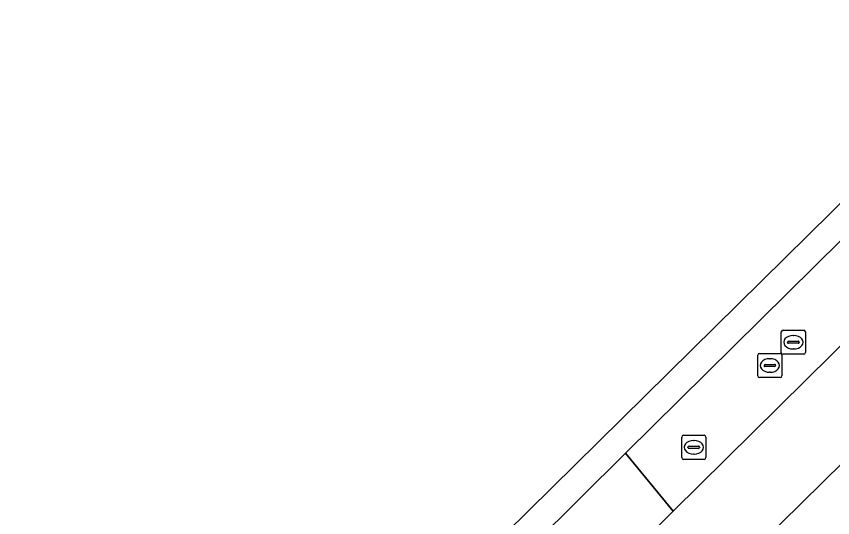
# Model space of a CAD drawing. Extents: x 158132 to 159664, y 385256 to 387218.
# Drawn here: x 158132 to 158165.76, y 386671.06 to 386691.81 of the extents above; entities that cross this region are included whole.
import ezdxf

# ---------------------------------------------------------------- set-up
doc = ezdxf.new("R2010")
doc.units = 0
for name, color, linetype in [('IMGEO_Berm_gesloten', 7, 'Continuous'), ('IMGEO_Berm_open', 7, 'Continuous'), ('IMGEO_Rijbaan_regionaal_gesloten', 7, 'Continuous'), ('IMGEO_Rioolput', 7, 'Continuous')]:
    doc.layers.add(name, color=color, linetype=linetype)

msp = doc.modelspace()

# ---------------------------------------------------------------- linework, layer by layer
at = {"layer": 'IMGEO_Berm_gesloten'}
msp.add_lwpolyline([(158132.77, 386649.526), (158134.765, 386647.157), (158136.679, 386649.052), (158137.749, 386650.112), (158142.475, 386654.791), (158143.545, 386655.851), (158145.302, 386657.592), (158146.372, 386658.652), (158150.724, 386662.961), (158151.794, 386664.02), (158155.37, 386667.561), (158159.168, 386671.322), (158157.197, 386673.72), (158153.389, 386669.949), (158149.819, 386666.412), (158148.749, 386665.353), (158144.397, 386661.043), (158143.327, 386659.983), (158141.567, 386658.239), (158140.497, 386657.18), (158135.778, 386652.506), (158134.708, 386651.446)], close=True, dxfattribs=at)
at = {"layer": 'IMGEO_Berm_open'}
msp.add_lwpolyline([(158238.059, 386749.304), (158238.763, 386750), (158255.48, 386766.525), (158254.889, 386767.154), (158253.845, 386768.265), (158253.35, 386768.8), (158236.05, 386751.693), (158234.338, 386750), (158157.197, 386673.72), (158159.168, 386671.322)], close=True, dxfattribs=at)
at = {"layer": 'IMGEO_Rijbaan_regionaal_gesloten'}
msp.add_lwpolyline([(158132.77, 386649.526), (158134.708, 386651.446), (158135.778, 386652.506), (158140.497, 386657.18), (158141.567, 386658.239), (158143.327, 386659.983), (158144.397, 386661.043), (158148.749, 386665.353), (158149.819, 386666.412), (158153.389, 386669.949), (158157.197, 386673.72), (158234.338, 386750), (158236.05, 386751.693), (158253.35, 386768.8), (158301.247, 386816.201), (158339.286, 386853.747), (158349.635, 386863.962), (158349.653, 386863.98), (158348.917, 386864.83), (158312.159, 386828.179), (158132.002, 386650.439)], close=True, dxfattribs=at)
for points in [[(158346.495, 386841.217), (158346.652, 386841.355), (158358.064, 386852.621), (158358.97, 386853.584), (158356.589, 386856.236), (158340.238, 386840.168), (158321.676, 386822.629), (158314.244, 386815.736), (158294.951, 386798.316), (158279.955, 386784.775), (158256.904, 386762.898), (158241.824, 386747.948), (158228.64, 386734.94), (158222.931, 386729.307), (158189.476, 386696.3), (158157.589, 386664.888), (158137.101, 386644.381), (158139.413, 386641.633)], [(158255.48, 386766.525), (158238.763, 386750), (158238.059, 386749.304), (158159.168, 386671.322), (158155.37, 386667.561), (158151.794, 386664.02), (158150.724, 386662.961), (158146.372, 386658.652), (158145.302, 386657.592), (158143.545, 386655.851), (158142.475, 386654.791), (158137.749, 386650.112), (158136.679, 386649.052), (158134.765, 386647.157), (158137.101, 386644.381), (158157.589, 386664.888), (158189.476, 386696.3), (158222.931, 386729.307), (158228.64, 386734.94), (158241.824, 386747.948), (158256.904, 386762.898), (158279.955, 386784.775)]]:
    msp.add_lwpolyline(points, dxfattribs=at)
at = {"layer": 'IMGEO_Rioolput'}
for p, q in [((158163.638, 386677.892), (158163.638, 386678.744)), ((158163.713, 386678.818), (158164.565, 386678.818)), ((158164.126, 386678.598), (158164.151, 386678.598)), ((158164.639, 386678.744), (158164.639, 386677.892)), ((158163.897, 386678.312), (158163.897, 386678.324)), ((158164.335, 386678.275), (158163.937, 386678.275)), ((158163.94, 386678.361), (158164.338, 386678.361)), ((158164.381, 386678.324), (158164.381, 386678.312)), ((158164.149, 386678.038), (158164.124, 386678.038)), ((158162.664, 386676.929), (158162.664, 386677.781)), ((158162.739, 386677.855), (158163.591, 386677.855)), ((158163.152, 386677.635), (158163.177, 386677.635)), ((158163.665, 386677.781), (158163.665, 386676.929)), ((158164.565, 386677.818), (158163.713, 386677.818)), ((158162.923, 386677.349), (158162.923, 386677.361)), ((158163.361, 386677.312), (158162.963, 386677.312)), ((158162.966, 386677.398), (158163.364, 386677.398)), ((158163.407, 386677.361), (158163.407, 386677.349)), ((158163.175, 386677.075), (158163.15, 386677.075)), ((158163.591, 386676.855), (158162.739, 386676.855)), ((158159.519, 386673.542), (158159.519, 386674.394)), ((158159.594, 386674.468), (158160.446, 386674.468)), ((158160.007, 386674.248), (158160.032, 386674.248)), ((158160.52, 386674.394), (158160.52, 386673.542)), ((158159.778, 386673.962), (158159.778, 386673.974)), ((158160.216, 386673.925), (158159.818, 386673.925)), ((158159.821, 386674.011), (158160.219, 386674.011)), ((158160.262, 386673.974), (158160.262, 386673.962)), ((158160.03, 386673.688), (158160.005, 386673.688)), ((158160.446, 386673.468), (158159.594, 386673.468))]:
    msp.add_line(p, q, dxfattribs=at)
for points in [[(158163.638, 386677.892), (158163.638, 386678.744)], [(158163.713, 386678.818), (158164.565, 386678.818)], [(158164.639, 386678.744), (158164.639, 386677.892)], [(158162.664, 386676.929), (158162.664, 386677.781)], [(158162.739, 386677.855), (158163.591, 386677.855)], [(158163.665, 386677.781), (158163.665, 386676.929)], [(158164.565, 386677.818), (158163.713, 386677.818)], [(158163.591, 386676.855), (158162.739, 386676.855)], [(158159.519, 386673.542), (158159.519, 386674.394)], [(158159.594, 386674.468), (158160.446, 386674.468)], [(158160.52, 386674.394), (158160.52, 386673.542)], [(158160.446, 386673.468), (158159.594, 386673.468)]]:
    msp.add_lwpolyline(points, dxfattribs=at)
for centre, radius, start, end in [((158163.715, 386678.742), 0.0765, 91.552, 178.448), ((158163.715, 386678.742), 0.0765, 91.552, 178.448), ((158164.563, 386678.742), 0.0765, 1.552, 88.448), ((158164.563, 386678.742), 0.0765, 1.552, 88.448), ((158163.937, 386678.321), 0.0403, 85.8775, 175.7526), ((158163.934, 386678.311), 0.0366, 178.938, 274.7102), ((158164.338, 386678.318), 0.043, 264.8664, 352.4533), ((158164.342, 386678.323), 0.0386, 1.7309, 96.639), ((158162.741, 386677.779), 0.0765, 91.552, 178.448), ((158162.741, 386677.779), 0.0765, 91.552, 178.448), ((158163.589, 386677.779), 0.0765, 1.552, 88.448), ((158163.589, 386677.779), 0.0765, 1.552, 88.448), ((158163.715, 386677.894), 0.0765, 181.552, 268.448), ((158163.715, 386677.894), 0.0765, 181.552, 268.448), ((158164.563, 386677.894), 0.0765, 271.552, 358.448), ((158164.563, 386677.894), 0.0765, 271.552, 358.448), ((158162.963, 386677.358), 0.0403, 85.8775, 175.7526), ((158162.96, 386677.348), 0.0366, 178.938, 274.7102), ((158163.364, 386677.355), 0.043, 264.8664, 352.4533), ((158163.368, 386677.36), 0.0386, 1.7309, 96.639), ((158162.741, 386676.931), 0.0765, 181.552, 268.448), ((158162.741, 386676.931), 0.0765, 181.552, 268.448), ((158163.589, 386676.931), 0.0765, 271.552, 358.448), ((158163.589, 386676.931), 0.0765, 271.552, 358.448), ((158159.596, 386674.392), 0.0765, 91.552, 178.448), ((158159.596, 386674.392), 0.0765, 91.552, 178.448), ((158160.444, 386674.392), 0.0765, 1.552, 88.448), ((158160.444, 386674.392), 0.0765, 1.552, 88.448), ((158159.818, 386673.971), 0.0403, 85.8775, 175.7526), ((158159.815, 386673.961), 0.0366, 178.938, 274.7102), ((158160.219, 386673.968), 0.043, 264.8664, 352.4533), ((158160.223, 386673.973), 0.0386, 1.7309, 96.639), ((158159.596, 386673.544), 0.0765, 181.552, 268.448), ((158159.596, 386673.544), 0.0765, 181.552, 268.448), ((158160.444, 386673.544), 0.0765, 271.552, 358.448), ((158160.444, 386673.544), 0.0765, 271.552, 358.448)]:
    msp.add_arc(centre, radius, start, end, dxfattribs=at)
for centre, major_axis, ratio, start_param, end_param in [((158164.125, 386678.318), (-0.387, 0.002), 0.722429, 4.712389, 7.853982), ((158164.15, 386678.318), (-0.39, 0.002), 0.717154, 1.570796, 4.712389), ((158163.151, 386677.355), (-0.387, 0.002), 0.722429, 4.712389, 7.853982), ((158163.176, 386677.355), (-0.39, 0.002), 0.717154, 1.570796, 4.712389), ((158160.006, 386673.968), (-0.387, 0.002), 0.722429, 4.712389, 7.853982), ((158160.031, 386673.968), (-0.39, 0.002), 0.717154, 1.570796, 4.712389)]:
    msp.add_ellipse(centre, major_axis=major_axis, ratio=ratio, start_param=start_param, end_param=end_param, dxfattribs=at)

doc.saveas('drawing.dxf')
